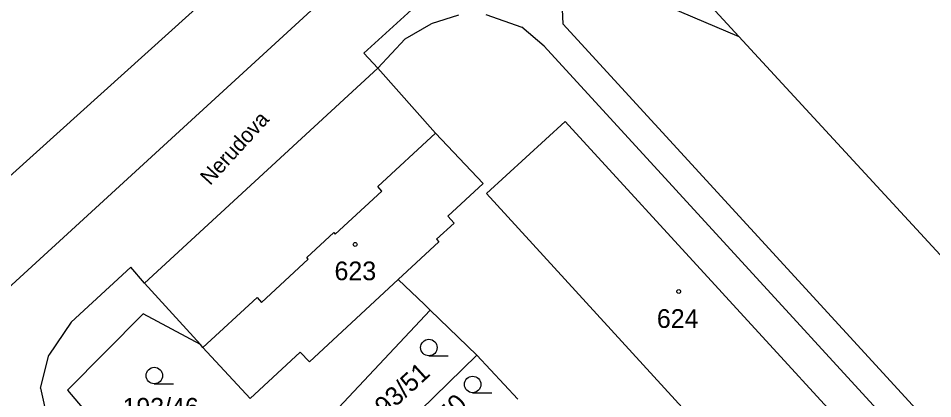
# Model space of a CAD drawing. Extents: x -735249 to -729401, y -1124843 to -1121828.
# Drawn here: x -733447.5 to -733364.3, y -1123993.4 to -1123958.8 of the extents above; entities that cross this region are included whole.
import ezdxf

# ---------------------------------------------------------------- set-up
doc = ezdxf.new("R2010")
doc.units = 0
for name, color, linetype in [('Vrstva 1', 7, 'Continuous'), ('Vrstva 15', 7, 'Continuous'), ('Vrstva 18', 7, 'Continuous'), ('Vrstva 19', 7, 'Continuous'), ('Vrstva 25', 7, 'Continuous'), ('Vrstva 4', 7, 'Continuous')]:
    doc.layers.add(name, color=color, linetype=linetype)

msp = doc.modelspace()

# ---------------------------------------------------------------- linework, layer by layer
at = {"layer": 'Vrstva 1'}
for points in [[(-733411.08, -1123949.07), (-733451.08, -1123985.74)], [(-733416.1, -1123961.95), (-733404.07, -1123951.02)], [(-733388.74, -1123953.08), (-733381.95, -1123960.45)], [(-733397.83, -1123953.68), (-733381.95, -1123960.45)], [(-733361.86, -1123982.27), (-733381.95, -1123960.45)], [(-733414.83, -1123963.33), (-733416.1, -1123961.95)], [(-733436.06, -1123982.91), (-733414.83, -1123963.33)], [(-733414.83, -1123963.33), (-733409.56, -1123969.25)], [(-733404.94, -1123974.75), (-733397.77, -1123968.19)], [(-733397.77, -1123968.19), (-733369.19, -1123999.4)], [(-733409.56, -1123969.25), (-733405.24, -1123973.82)], [(-733405.24, -1123973.82), (-733408.46, -1123976.8)], [(-733404.94, -1123974.75), (-733376.41, -1124005.95)], [(-733408.46, -1123976.8), (-733407.87, -1123977.44)], [(-733407.87, -1123977.44), (-733409.47, -1123978.91)], [(-733409.47, -1123978.91), (-733409.27, -1123979.14)], [(-733409.27, -1123979.14), (-733412.97, -1123982.57)], [(-733437.3, -1123981.45), (-733442.73, -1123986.45)], [(-733436.06, -1123982.91), (-733437.3, -1123981.45)], [(-733430.95, -1123988.49), (-733436.06, -1123982.91)], [(-733412.97, -1123982.57), (-733421.05, -1123990.07)], [(-733410.58, -1123984.86), (-733412.97, -1123982.57)], [(-733410.06, -1123985.37), (-733410.58, -1123984.86)], [(-733436.17, -1123985.7), (-733443.07, -1123992.66)], [(-733430.95, -1123988.49), (-733436.17, -1123985.7)], [(-733410.06, -1123985.37), (-733421.63, -1123997.73)], [(-733405.81, -1123989.46), (-733410.06, -1123985.37)], [(-733442.73, -1123986.45), (-733444.75, -1123989.46)], [(-733430.74, -1123988.77), (-733430.95, -1123988.49)], [(-733430.74, -1123988.77), (-733426.45, -1123993.4)], [(-733445.53, -1123992.48), (-733444.75, -1123989.46)], [(-733421.88, -1123989.18), (-733426.45, -1123993.4)], [(-733421.05, -1123990.07), (-733421.88, -1123989.18)], [(-733416.16, -1123999.56), (-733405.81, -1123989.46)], [(-733402.07, -1123993.46), (-733405.81, -1123989.46)], [(-733445.53, -1123992.48), (-733444.87, -1123995.35)], [(-733443.07, -1123992.66), (-733430.96, -1124006.95)]]:
    msp.add_lwpolyline(points, dxfattribs=at)
at = {"layer": 'Vrstva 25'}
for points in [[(-733410.17, -1123989.52), (-733408.42, -1123989.52)], [(-733435.16, -1123992.07), (-733433.41, -1123992.07)], [(-733406.19, -1123992.88), (-733404.44, -1123992.88)]]:
    msp.add_lwpolyline(points, dxfattribs=at)
for centre, radius in [((-733416.88, -1123979.38), 0.175), ((-733387.43, -1123983.67), 0.175), ((-733410.17, -1123988.77), 0.75), ((-733435.16, -1123991.32), 0.75), ((-733406.19, -1123992.13), 0.75)]:
    msp.add_circle(centre, radius, dxfattribs=at)
at = {"layer": 'Vrstva 4'}
for points in [[(-733456.09, -1123980.16), (-733415.7, -1123943.71)], [(-733398.23, -1123954.04), (-733397.99, -1123959.3)], [(-733407.46, -1123958.5), (-733409.95, -1123959.28)], [(-733404.99, -1123958.43), (-733401.72, -1123959.59)], [(-733412.33, -1123960.66), (-733409.95, -1123959.28)], [(-733399.68, -1123961.33), (-733401.72, -1123959.59)], [(-733397.99, -1123959.3), (-733347.06, -1124014.83)], [(-733414.83, -1123963.33), (-733412.33, -1123960.66)], [(-733399.68, -1123961.33), (-733291.17, -1124079.79)], [(-733414.83, -1123974.1), (-733409.56, -1123969.25)], [(-733418.69, -1123978.44), (-733414.44, -1123974.52)], [(-733414.44, -1123974.52), (-733414.83, -1123974.1)], [(-733421.29, -1123980.57), (-733418.82, -1123978.29)], [(-733418.82, -1123978.29), (-733418.69, -1123978.44)], [(-733425.4, -1123984.66), (-733421.16, -1123980.71)], [(-733421.16, -1123980.71), (-733421.29, -1123980.57)], [(-733425.81, -1123984.22), (-733430.74, -1123988.77)], [(-733425.81, -1123984.22), (-733425.4, -1123984.66)]]:
    msp.add_lwpolyline(points, dxfattribs=at)

# ---------------------------------------------------------------- texts
at = {"layer": 'Vrstva 15'}
msp.add_text('Nerudova', height=1.4, rotation=47.70038, dxfattribs=at).set_placement((-733430.083, -1123974.068))
at = {"layer": 'Vrstva 18'}
for s, rotation, p in [('193/51', 42.30034, (-733415.087, -1123995.928)), ('193/50', 45.80036, (-733411.423, -1123999.008))]:
    msp.add_text(s, height=1.7, rotation=rotation, dxfattribs=at).set_placement(p)
msp.add_text('193/46', height=1.7, dxfattribs=at).set_placement((-733438.06, -1123995.06))
at = {"layer": 'Vrstva 19'}
for s, p in [('623', (-733418.76, -1123982.64)), ('624', (-733389.42, -1123986.98))]:
    msp.add_text(s, height=1.7, dxfattribs=at).set_placement(p)

doc.saveas('drawing.dxf')
